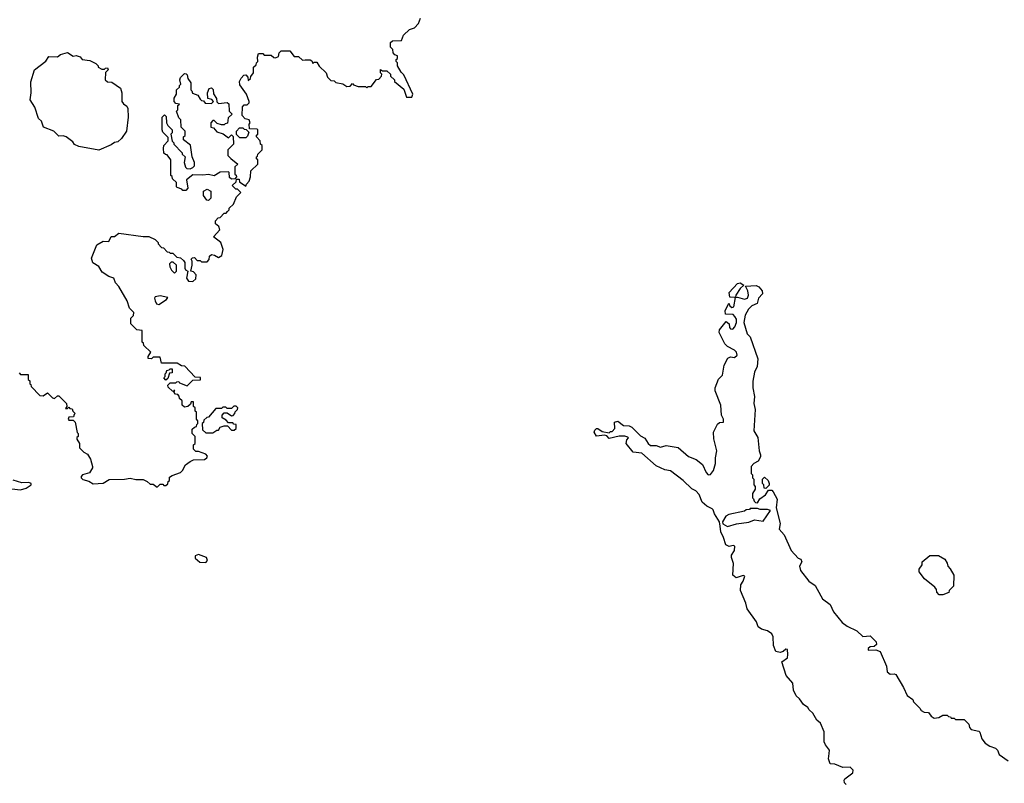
# Model space of a CAD drawing. Extents: x 1861455 to 2058065, y 200073 to 437907.
# Tile 299 of 574: x 1923560 to 1930467, y 384412 to 389768. Entities that reach past the tile are written whole.
import ezdxf

# ---------------------------------------------------------------- set-up
doc = ezdxf.new("R2010")
doc.units = 0

msp = doc.modelspace()

# ---------------------------------------------------------------- linework, layer by layer
at = {"layer": '0CON05XD'}
for points in [[(1924795, 387950), (1924798.3, 387978.3), (1924778.3, 387998.3), (1924760, 388005), (1924770, 388045), (1924770, 388075), (1924761.7, 388088.3), (1924771.7, 388098.3), (1924785, 388100), (1924805, 388080), (1924825, 388080), (1924835, 388070), (1924875, 388070), (1924890, 388085), (1924891.7, 388108.3), (1924905, 388120), (1924927, 388117), (1924955, 388100), (1924977.5, 388115), (1924987.5, 388155), (1924970, 388205), (1924920, 388245), (1924963.3, 388295), (1924956.4, 388316.4), (1924932.5, 388335), (1924933, 388357), (1924951.7, 388378.3), (1924965, 388380), (1924995, 388410), (1925008.3, 388411.7), (1925018.3, 388421.7), (1925030, 388435), (1925030, 388445), (1925060, 388475), (1925080, 388525), (1925110, 388555), (1925088.3, 388578.3), (1925075, 388580), (1925050, 388605), (1925078.3, 388631.7), (1925081.7, 388648.3), (1925098.3, 388648.3), (1925101.7, 388631.7), (1925145, 388600), (1925150, 388615), (1925170, 388635), (1925180, 388665), (1925181.7, 388708.3), (1925230, 388755), (1925230, 388785), (1925221.7, 388791.7), (1925220, 388805), (1925228.3, 388811.7), (1925230, 388825), (1925260, 388855), (1925260, 388885), (1925250, 388895), (1925247, 388917), (1925220, 388945), (1925221.7, 388958.3), (1925230, 388965), (1925230, 388995), (1925225, 389000), (1925171.7, 389001.7), (1925170, 389035), (1925177.5, 389045), (1925170, 389065), (1925141.7, 389071.7), (1925120, 389095), (1925123, 389157), (1925135, 389170), (1925155, 389170), (1925170, 389185), (1925170, 389195), (1925150, 389245), (1925105, 389310), (1925102.5, 389335), (1925113, 389357), (1925131.7, 389378.3), (1925145, 389380), (1925160, 389365), (1925161.7, 389341.7), (1925180, 389355), (1925181.7, 389368.3), (1925200, 389395), (1925200, 389435), (1925218.3, 389451.7), (1925220, 389465), (1925230, 389475), (1925227.5, 389505), (1925235, 389530), (1925265, 389530), (1925275, 389520), (1925325, 389520), (1925343, 389503), (1925355, 389500), (1925375, 389510), (1925380, 389535), (1925395, 389550), (1925455, 389550), (1925485, 389510), (1925515, 389510), (1925543, 389483), (1925563, 389487), (1925597, 389487), (1925608.3, 389478.3), (1925615, 389460), (1925625, 389470), (1925645, 389470), (1925661.7, 389441.7), (1925710, 389395), (1925720, 389365), (1925741.7, 389341.7), (1925765, 389340), (1925778.3, 389328.3), (1925827, 389317), (1925855, 389300), (1925878.3, 389301.7), (1925895, 389320), (1925901.7, 389311.7), (1925935, 389300), (1925985, 389300), (1925995, 389290), (1926005, 389300), (1926025, 389300), (1926061.7, 389348.3), (1926078.3, 389351.7), (1926098.3, 389371.7), (1926100, 389385), (1926090, 389395), (1926091.7, 389418.3), (1926105, 389410), (1926135, 389410), (1926160, 389385), (1926161.7, 389371.7), (1926190, 389345), (1926190, 389335), (1926255, 389280), (1926272.5, 389225), (1926310, 389225), (1926317.5, 389245), (1926255, 389380), (1926235, 389400), (1926210, 389445), (1926210, 389465), (1926200, 389475), (1926201.7, 389488.3), (1926210, 389495), (1926210, 389515), (1926191.7, 389521.7), (1926180, 389535), (1926178.3, 389558.3), (1926160, 389575), (1926161.7, 389608.3), (1926175, 389620), (1926238.3, 389621.7), (1926251.7, 389658.3), (1926295, 389700), (1926328.3, 389711.7), (1926358.3, 389741.7), (1926371.7, 389778.3)], [(1924115, 388852.5), (1923975, 388877.5), (1923945, 388892.5), (1923931.4, 388911.4), (1923886.1, 388946.1), (1923865, 388952.5), (1923835, 388950), (1923800, 388985), (1923727.5, 389015), (1923712.5, 389055), (1923692.5, 389075), (1923666.7, 389155), (1923632.5, 389205), (1923640, 389255), (1923637, 389333), (1923662.5, 389415), (1923743, 389477), (1923765, 389510), (1923825, 389507.5), (1923846.4, 389523.6), (1923895, 389536.7), (1923935, 389512.5), (1923955, 389517.5), (1923985, 389507.5), (1923998.3, 389488.3), (1924051.7, 389481.7), (1924095, 389460), (1924110, 389445), (1924110, 389435), (1924135, 389420), (1924155, 389420), (1924161.7, 389428.3), (1924175, 389430), (1924180, 389415), (1924162.5, 389397.5), (1924160, 389345), (1924175, 389332.5), (1924205, 389330), (1924267, 389287), (1924276.7, 389255), (1924276.7, 389195), (1924288.3, 389178.3), (1924311.7, 389161.7), (1924318.8, 389145), (1924321.2, 389085), (1924308.8, 388985), (1924273.3, 388935), (1924248.3, 388911.7), (1924225, 388907.5), (1924200.7, 388889.3), (1924115, 388852.5)], [(1924725, 388570), (1924705, 388570), (1924698.3, 388578.3), (1924665, 388590), (1924660, 388595), (1924660, 388625), (1924631.7, 388651.7), (1924628.3, 388668.3), (1924620, 388675), (1924620, 388785), (1924595, 388820), (1924581.7, 388821.7), (1924571.7, 388831.7), (1924567.5, 388865), (1924570, 388885), (1924601.7, 388918.3), (1924601.7, 388941.7), (1924565, 388980), (1924560, 388995), (1924560, 389085), (1924575, 389100), (1924588.3, 389088.3), (1924590, 389045), (1924600, 389025), (1924630, 388995), (1924630, 388975), (1924620, 388965), (1924630, 388915), (1924640, 388905), (1924640, 388895), (1924700, 388835), (1924700, 388825), (1924720, 388805), (1924712.5, 388765), (1924723, 388733), (1924733, 388723), (1924755, 388722.5), (1924775, 388730), (1924787, 388743), (1924786.4, 388766.4), (1924770, 388805), (1924757, 388887), (1924710, 388925), (1924710, 388945), (1924720, 388955), (1924720, 388985), (1924693, 389013), (1924690, 389065), (1924675, 389080), (1924660, 389125), (1924670, 389135), (1924670, 389165), (1924680, 389175), (1924655, 389180), (1924642.5, 389195), (1924643, 389217), (1924660, 389245), (1924660, 389275), (1924680, 389295), (1924680, 389305), (1924690, 389315), (1924682.5, 389345), (1924688.3, 389361.7), (1924715, 389390), (1924728.3, 389388.3), (1924735, 389380), (1924740, 389355), (1924760, 389325), (1924760, 389275), (1924768.3, 389268.3), (1924771.7, 389251.7), (1924808.3, 389238.3), (1924825, 389210), (1924835, 389200), (1924848.3, 389198.3), (1924861.7, 389181.7), (1924905, 389180), (1924920, 389195), (1924908.3, 389208.3), (1924880, 389215), (1924877.5, 389255), (1924890, 389285), (1924905, 389290), (1924917, 389277), (1924918.3, 389248.3), (1924940, 389215), (1924941.7, 389191.7), (1924955, 389180), (1925015, 389187.5), (1925027, 389177), (1925030, 389125), (1925050, 389105), (1925021.7, 389078.3), (1925018.3, 389041.7), (1925001.7, 389038.3), (1924995, 389030), (1924975, 389030), (1924945, 389040), (1924925, 389060), (1924915, 389060), (1924900, 389045), (1924900, 389015), (1924918.3, 389008.3), (1924941.7, 388981.7), (1924987, 388967), (1925025, 388940), (1925045, 388960), (1925058.3, 388948.3), (1925060, 388895), (1925020, 388855), (1925020, 388815), (1925040, 388795), (1925090, 388755), (1925070, 388735), (1925070, 388685), (1925078.3, 388678.3), (1925080, 388665), (1925068.3, 388651.7), (1925045, 388650), (1925031.7, 388661.7), (1925030, 388695), (1925025, 388700), (1924965, 388697.5), (1924925, 388672.5), (1924885, 388682.5), (1924845, 388677.5), (1924775, 388680), (1924730, 388645), (1924740, 388585), (1924725, 388570)], [(1925145, 388940), (1925105, 388940), (1925081.7, 388961.7), (1925080, 388985), (1925101.7, 389008.3), (1925125, 389010), (1925135, 389000), (1925148.3, 388998.3), (1925168.3, 388978.3), (1925158.3, 388951.7), (1925145, 388940)], [(1924885, 388500), (1924871.7, 388501.7), (1924850, 388535), (1924850, 388565), (1924875, 388580), (1924900, 388565), (1924900, 388515), (1924885, 388500)], [(1923555, 387290), (1923565, 387280), (1923618.3, 387278.3), (1923620, 387245), (1923630, 387235), (1923630, 387215), (1923638.3, 387208.3), (1923640, 387195), (1923701.7, 387131.7), (1923725, 387130), (1923755, 387150), (1923790, 387115), (1923805, 387110), (1923825, 387130), (1923835, 387130), (1923887, 387077), (1923890, 387055), (1923881.7, 387041.7), (1923895, 387040), (1923905, 387050), (1923911.7, 387041.7), (1923928.3, 387038.3), (1923931.7, 387021.7), (1923950, 387005), (1923941.7, 386998.3), (1923938.3, 386981.7), (1923905, 386980), (1923900, 386965), (1923905, 386960), (1923935, 386960), (1923950, 386945), (1923963, 386873), (1923970, 386865), (1923970, 386845), (1923961.7, 386838.3), (1923960, 386825), (1923980, 386795), (1923980, 386765), (1924010, 386735), (1924035, 386720), (1924056.7, 386685), (1924070, 386635), (1924070, 386625), (1924049.3, 386590.7), (1924000, 386575), (1923990, 386565), (1923990, 386555), (1924003, 386543), (1924045, 386532.5), (1924075, 386512.5), (1924145, 386517.5), (1924186.4, 386543.6), (1924295, 386546), (1924335, 386553.3), (1924375, 386543.3), (1924425, 386542.5), (1924455, 386530), (1924475, 386510), (1924495, 386510), (1924525, 386490), (1924545, 386510), (1924565, 386510), (1924571.7, 386501.7), (1924585, 386500), (1924598.3, 386511.7), (1924601.7, 386528.3), (1924610, 386535), (1924611.7, 386558.3), (1924628.3, 386571.7), (1924688.3, 386591.7), (1924702.5, 386605), (1924723.6, 386646.4), (1924755, 386670), (1924778.3, 386681.7), (1924855, 386684), (1924872.5, 386695), (1924876.4, 386706.4), (1924865, 386720), (1924815, 386740), (1924795, 386740), (1924780, 386755), (1924780, 386785), (1924790, 386795), (1924790, 386845), (1924770, 386865), (1924770, 386895), (1924785, 386910), (1924800, 386915), (1924801.7, 386928.3), (1924810, 386935), (1924810, 386955), (1924800, 386965), (1924800, 387015), (1924791.7, 387021.7), (1924790, 387045), (1924780, 387055), (1924778.3, 387088.3), (1924761.7, 387088.3), (1924758.3, 387071.7), (1924740, 387055), (1924715, 387050), (1924700, 387065), (1924700, 387095), (1924681.7, 387111.7), (1924678.3, 387128.3), (1924668.3, 387138.3), (1924651.7, 387141.7), (1924640, 387155), (1924648.3, 387168.3), (1924641.7, 387168.3), (1924640, 387160), (1924631.7, 387161.7), (1924601.7, 387191.7), (1924600, 387205), (1924615, 387220), (1924655, 387220), (1924661.7, 387228.3), (1924675, 387230), (1924681.7, 387221.7), (1924735, 387200), (1924775, 387240), (1924828.3, 387241.7), (1924828.3, 387258.3), (1924791.7, 387261.7), (1924718.3, 387338.3), (1924695, 387340), (1924665, 387360), (1924555, 387360), (1924545, 387400), (1924495, 387400), (1924485, 387390), (1924461.7, 387391.7), (1924460, 387405), (1924480, 387435), (1924431.7, 387481.7), (1924428.3, 387498.3), (1924420, 387505), (1924418.3, 387588.3), (1924381.7, 387591.7), (1924340, 387635), (1924340, 387675), (1924357, 387693), (1924360, 387715), (1924330, 387745), (1924313.3, 387795), (1924255, 387897.5), (1924232.2, 387922.2), (1924220.8, 387955), (1924185, 387967.1), (1924137.9, 387997.9), (1924115, 388036.2), (1924073.3, 388063.3), (1924063.3, 388095), (1924100.7, 388189.3), (1924145, 388213.3), (1924185, 388211.2), (1924201.7, 388248.3), (1924225, 388247.5), (1924255, 388270), (1924425, 388247.5), (1924465, 388247.5), (1924510, 388225), (1924530, 388205), (1924530, 388195), (1924555, 388170), (1924568.3, 388168.3), (1924595, 388140), (1924608.3, 388138.3), (1924615, 388130), (1924635, 388130), (1924661.7, 388101.7), (1924688.3, 388098.3), (1924708.3, 388078.3), (1924717.5, 388065), (1924717.5, 388025), (1924723.3, 388013.3), (1924740, 388005), (1924730, 387955), (1924743.6, 387933.6), (1924775, 387932.5), (1924795, 387950)], [(1924645, 387990), (1924660, 388005), (1924660, 388045), (1924637.5, 388067.5), (1924623, 388067), (1924610, 388055), (1924612.5, 388035), (1924625, 388010), (1924645, 387990)], [(1929357.5, 384405), (1929346.7, 384416.7), (1929342.5, 384435), (1929347.5, 384445), (1929404.4, 384485), (1929407.1, 384505), (1929385, 384526), (1929335, 384522.5), (1929277, 384547), (1929245, 384550), (1929232.5, 384585), (1929238.3, 384621.7), (1929240, 384645), (1929211.7, 384681.7), (1929203.9, 384703.9), (1929203, 384773), (1929177.5, 384835), (1929152.5, 384855), (1929123.6, 384903.6), (1929097, 384927), (1929087.5, 384945), (1929057.5, 384965), (1929030, 385005), (1929006.7, 385025), (1928987.5, 385065), (1928983.3, 385115), (1928937.5, 385167.5), (1928906.7, 385265), (1928945, 385292.5), (1928949.2, 385315), (1928945, 385350), (1928935, 385352.5), (1928915, 385336.2), (1928895, 385330), (1928865, 385336.7), (1928848, 385378), (1928845, 385440), (1928835, 385460), (1928805, 385482.5), (1928763, 385493), (1928740.7, 385510.7), (1928727.5, 385545), (1928663.3, 385635), (1928653.8, 385675), (1928616.2, 385765), (1928617.5, 385805), (1928635, 385830), (1928646, 385865), (1928635, 385868.8), (1928585, 385852.5), (1928563, 385873), (1928566.1, 385953.9), (1928552.5, 385995), (1928553, 386013), (1928573.3, 386045), (1928576.4, 386076.4), (1928565, 386080), (1928537, 386073), (1928512.5, 386085), (1928497, 386137), (1928477.5, 386175), (1928472.5, 386215), (1928470, 386245), (1928433, 386303), (1928425, 386330), (1928418.3, 386338.3), (1928380, 386355), (1928347.5, 386385), (1928327, 386437), (1928303, 386463), (1928275, 386476.7), (1928215, 386536.7), (1928125, 386603.3), (1928085, 386610), (1928025, 386638), (1927925, 386727.5), (1927864.2, 386734.2), (1927813.3, 386795), (1927818.3, 386821.7), (1927830, 386835), (1927825, 386840), (1927805, 386847.5), (1927765, 386847.5), (1927695, 386830), (1927678.3, 386848.3), (1927663.3, 386853.3), (1927605, 386847.5), (1927590, 386875), (1927595, 386890), (1927605, 386900), (1927615, 386900), (1927645, 386880), (1927695, 386870), (1927705, 386880), (1927715, 386880), (1927735, 386900), (1927732.5, 386945), (1927755, 386952.5), (1927795, 386922.5), (1927835, 386920), (1927855, 386910), (1927915, 386850), (1927945, 386832.5), (1927968, 386795), (1927985, 386780.8), (1928025, 386782), (1928055, 386770), (1928095, 386780.8), (1928178.3, 386768.3), (1928252.5, 386705), (1928305, 386682.5), (1928348.6, 386648.6), (1928375, 386592.5), (1928390, 386575), (1928405, 386577.5), (1928426.7, 386605), (1928440, 386655), (1928440, 386695), (1928450, 386745), (1928428.3, 386828.3), (1928427.5, 386875), (1928455, 386930), (1928468.3, 386941.7), (1928497.5, 386945), (1928497.5, 386965), (1928482.5, 386995), (1928478.8, 387065), (1928438.8, 387165), (1928438.8, 387185), (1928463, 387247), (1928488.8, 387275), (1928502, 387345), (1928527, 387393), (1928545, 387404.2), (1928575, 387399.2), (1928593.8, 387415), (1928588.8, 387435), (1928575, 387450), (1928525, 387476.7), (1928506.7, 387495), (1928467.5, 387575), (1928468.3, 387591.7), (1928515, 387650), (1928537.5, 387635), (1928538.3, 387608.3), (1928545, 387600), (1928561.7, 387598.3), (1928577, 387613), (1928587.5, 387645), (1928587, 387667), (1928577, 387687), (1928565, 387700), (1928511.7, 387701.7), (1928507.5, 387725), (1928535, 387780), (1928541.7, 387761.7), (1928555, 387750), (1928570, 387755), (1928580, 387820), (1928595, 387822.5), (1928645, 387807.5), (1928666.4, 387813.6), (1928673.3, 387835), (1928667, 387867), (1928651.7, 387898.3), (1928725, 387903.3), (1928745, 387893.3), (1928768.8, 387865), (1928770, 387845), (1928742.5, 387815), (1928733, 387777), (1928695, 387761.2), (1928672.7, 387737.3), (1928648.8, 387695), (1928640, 387645), (1928663.3, 387565), (1928683.6, 387543.6), (1928738.3, 387388.3), (1928733.3, 387335), (1928713.8, 387295), (1928703.6, 387233.6), (1928703.3, 387185), (1928713.3, 387125), (1928710, 387075), (1928720, 387035), (1928710, 386885), (1928737, 386837), (1928747.5, 386745), (1928757.5, 386715), (1928757, 386703), (1928739.3, 386670.7), (1928710, 386655), (1928690, 386635), (1928690, 386585), (1928700, 386575), (1928700, 386555), (1928710, 386545), (1928710, 386505), (1928720, 386495), (1928720, 386475), (1928700, 386445), (1928700, 386415), (1928708.3, 386408.3), (1928711.7, 386391.7), (1928721.7, 386381.7), (1928735, 386380), (1928751.7, 386408.3), (1928792.5, 386435), (1928811.7, 386468.3), (1928835, 386467.5), (1928845, 386457.5), (1928873.3, 386405), (1928867.5, 386345), (1928893.3, 386235), (1928887.5, 386195), (1928922.5, 386155), (1928972.5, 386045), (1929021.7, 385991.7), (1929040, 385985), (1929047.5, 385965), (1929030, 385935), (1929036.7, 385905), (1929095, 385831.2), (1929139.5, 385799.5), (1929154.1, 385774.1), (1929192.5, 385705), (1929245.8, 385665.8), (1929268.8, 385615), (1929329.7, 385539.7), (1929365, 385514.3), (1929432.5, 385482.5), (1929475, 385442.5), (1929525, 385446.7), (1929567.5, 385405), (1929570, 385385), (1929555, 385372.5), (1929525, 385370), (1929512.3, 385357.7), (1929511.2, 385345), (1929565, 385348.8), (1929595.7, 385335.7), (1929640, 385235), (1929646.2, 385195), (1929665, 385178.8), (1929695, 385181.2), (1929705.9, 385175.9), (1929760, 385085), (1929785, 385027.5), (1929825, 385000), (1929830, 384985), (1929875, 384940), (1929883.6, 384923.6), (1929905, 384912.5), (1929935, 384910), (1929953.6, 384883.6), (1929975, 384870), (1930007, 384873), (1930035, 384890), (1930065, 384890), (1930075, 384880), (1930088.3, 384878.3), (1930095, 384870), (1930115, 384870), (1930125, 384860), (1930185, 384860), (1930218.3, 384828.3), (1930223, 384803), (1930235, 384790), (1930287, 384777), (1930295, 384770), (1930310, 384725), (1930333.6, 384693.6), (1930365, 384672.5), (1930405, 384660), (1930420, 384645), (1930430, 384615), (1930495, 384570)], [(1928580, 387820), (1928575, 387820), (1928541.7, 387821.7), (1928537.5, 387855), (1928595, 387917.5), (1928615, 387922.5), (1928640, 387905), (1928615, 387882.5), (1928582.5, 387835), (1928580, 387820)], [(1924535, 387770), (1924590, 387805), (1924598.3, 387818.3), (1924545, 387830), (1924511.2, 387825), (1924506.2, 387815), (1924510, 387795), (1924520, 387775), (1924535, 387770)], [(1924585, 387240), (1924570, 387255), (1924580, 387265), (1924580, 387285), (1924588.3, 387291.7), (1924591.7, 387308.3), (1924608.3, 387311.7), (1924615, 387320), (1924628.3, 387318.3), (1924628.3, 387291.7), (1924611.7, 387288.3), (1924598.3, 387251.7), (1924585, 387240)], [(1924915, 386870), (1924941.7, 386888.3), (1924955, 386890), (1924965, 386910), (1924995, 386920), (1925018.3, 386918.3), (1925045, 386890), (1925065, 386890), (1925078.3, 386901.7), (1925078.3, 386928.3), (1925061.7, 386931.7), (1925055, 386940), (1925025, 386940), (1925009.3, 386959.3), (1924980, 386975), (1924980, 386995), (1924995, 387010), (1925015, 387010), (1925045, 386990), (1925058.3, 386991.7), (1925070, 387005), (1925071.7, 387018.3), (1925087, 387033), (1925090, 387045), (1925078.3, 387058.3), (1925061.7, 387058.3), (1925045, 387040), (1925015, 387040), (1925005, 387050), (1924985, 387050), (1924975, 387040), (1924935, 387040), (1924885, 386980), (1924873, 386977), (1924851.7, 386958.3), (1924848.3, 386941.7), (1924840, 386935), (1924841.7, 386891.7), (1924865, 386870), (1924915, 386870)], [(1923505, 386477.5), (1923565, 386470), (1923605, 386482.5), (1923640, 386505), (1923640, 386515), (1923625, 386522.5), (1923575, 386520), (1923515, 386538.8)], [(1928795, 386480), (1928781.7, 386481.7), (1928780, 386505), (1928770, 386515), (1928770, 386545), (1928785, 386560), (1928810, 386535), (1928817.5, 386515), (1928817, 386503), (1928795, 386480)], [(1928525, 386212.5), (1928587, 386233), (1928675, 386243.3), (1928715, 386260), (1928775, 386250), (1928827.5, 386325), (1928805, 386332.5), (1928755, 386332.5), (1928735, 386340), (1928685, 386340), (1928678.3, 386331.7), (1928655, 386330), (1928645, 386320), (1928535, 386297.5), (1928513.6, 386286.4), (1928490, 386245), (1928491.7, 386231.7), (1928525, 386212.5)], [(1924865, 385960), (1924877.5, 385975), (1924870, 385995), (1924815, 386017.5), (1924791.7, 386008.3), (1924791.7, 385991.7), (1924823, 385963), (1924865, 385960)], [(1930035, 385733.3), (1930010, 385735), (1929993, 385753), (1929991.7, 385771.7), (1929978.3, 385788.3), (1929907, 385847), (1929870, 385895), (1929870, 385915), (1929890, 385945), (1929890, 385965), (1929945, 386010), (1930005, 386010), (1930050, 385985), (1930067, 385957), (1930070, 385935), (1930087, 385917), (1930111.7, 385871.7), (1930110, 385795), (1930080, 385765), (1930078.3, 385751.7), (1930035, 385733.3)]]:
    msp.add_lwpolyline(points, dxfattribs=at)

doc.saveas('drawing.dxf')
